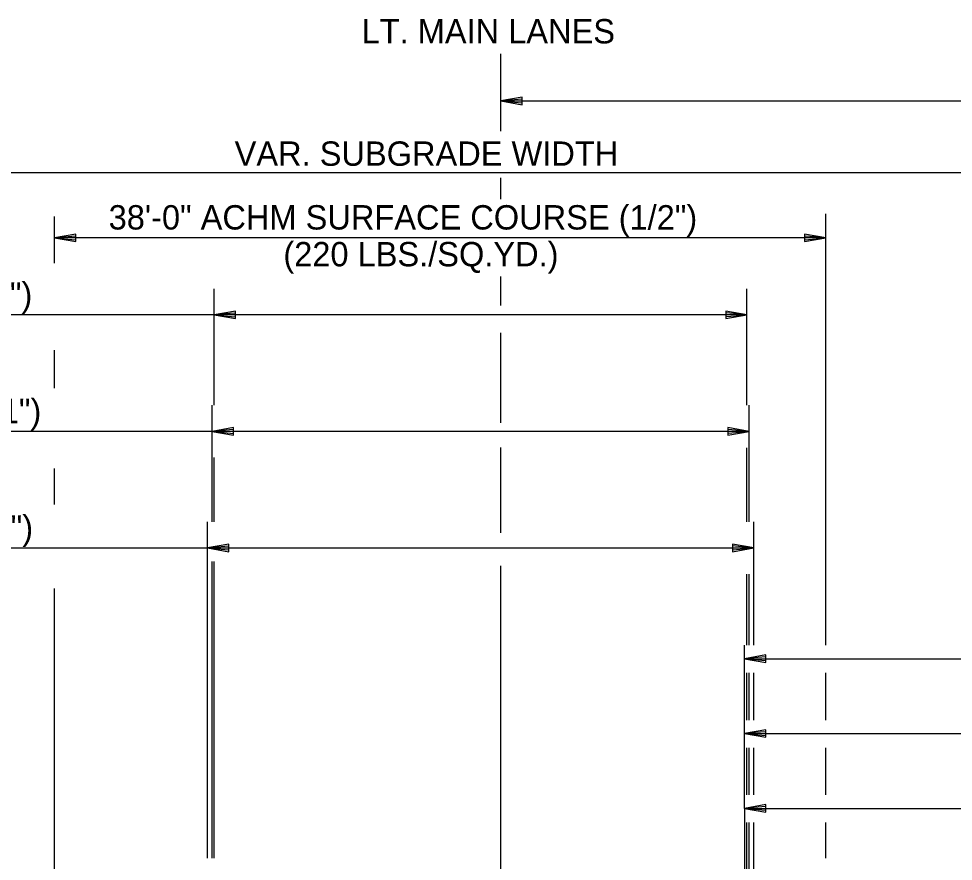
# Model space of a CAD drawing. Extents: x 1734743 to 1735935, y 759845 to 763831.
# Drawn here: x 1735679.6 to 1735725.65, y 763144.96 to 763186.46 of the extents above; entities that cross this region are included whole.
import ezdxf

# ---------------------------------------------------------------- set-up
doc = ezdxf.new("R2010")
doc.units = 0
for name, color, linetype in [('19', 7, 'Continuous'), ('7', 7, 'Continuous'), ('9', 7, 'Continuous')]:
    doc.layers.add(name, color=color, linetype=linetype)

msp = doc.modelspace()

# ---------------------------------------------------------------- linework, layer by layer
at = {"layer": '19'}
for p, q in [((1735704.411, 763182.59), (1735703.361, 763182.406)), ((1735703.361, 763182.406), (1735704.411, 763182.222)), ((1735704.411, 763182.493), (1735703.641, 763182.432)), ((1735703.641, 763182.38), (1735704.411, 763182.31)), ((1735704.411, 763182.222), (1735704.411, 763182.59)), ((1735664.974, 763178.875), (1735735.568, 763178.875)), ((1735719.358, 763155.596), (1735719.358, 763176.851)), ((1735681.361, 763174.418), (1735681.361, 763176.708)), ((1735682.411, 763175.846), (1735681.361, 763175.662)), ((1735719.358, 763175.666), (1735681.361, 763175.662)), ((1735681.361, 763175.662), (1735682.411, 763175.478)), ((1735682.411, 763175.75), (1735681.641, 763175.688)), ((1735681.641, 763175.636), (1735682.411, 763175.566)), ((1735682.411, 763175.478), (1735682.411, 763175.846)), ((1735718.308, 763175.85), (1735718.308, 763175.482)), ((1735719.358, 763175.666), (1735718.308, 763175.85)), ((1735719.078, 763175.692), (1735718.308, 763175.754)), ((1735718.308, 763175.482), (1735719.358, 763175.666)), ((1735718.308, 763175.57), (1735719.078, 763175.64)), ((1735689.234, 763167.415), (1735689.234, 763173.156)), ((1735715.481, 763168.719), (1735715.481, 763173.156)), ((1735715.481, 763171.872), (1735651.573, 763171.872)), ((1735690.284, 763172.056), (1735689.234, 763171.872)), ((1735689.234, 763171.872), (1735690.284, 763171.688)), ((1735690.284, 763171.96), (1735689.514, 763171.899)), ((1735689.514, 763171.846), (1735690.284, 763171.776)), ((1735690.284, 763171.688), (1735690.284, 763172.056)), ((1735714.431, 763172.056), (1735714.431, 763171.689)), ((1735715.481, 763171.872), (1735714.431, 763172.056)), ((1735715.201, 763171.899), (1735714.431, 763171.969)), ((1735714.431, 763171.689), (1735715.481, 763171.872)), ((1735714.431, 763171.785), (1735715.201, 763171.846)), ((1735681.361, 763168.26), (1735681.361, 763170.128)), ((1735715.481, 763167.415), (1735715.481, 763168.719)), ((1735689.128, 763161.675), (1735689.128, 763167.415)), ((1735715.583, 763161.675), (1735715.583, 763167.415)), ((1735690.178, 763166.315), (1735689.128, 763166.132)), ((1735690.178, 763166.219), (1735689.408, 763166.158)), ((1735690.178, 763165.948), (1735690.178, 763166.315)), ((1735714.533, 763166.315), (1735714.533, 763165.948)), ((1735715.583, 763166.132), (1735714.533, 763166.315)), ((1735715.303, 763166.158), (1735714.533, 763166.228)), ((1735715.583, 763166.132), (1735651.467, 763166.132)), ((1735689.128, 763166.132), (1735690.178, 763165.948)), ((1735689.408, 763166.105), (1735690.178, 763166.035)), ((1735714.533, 763165.948), (1735715.583, 763166.132)), ((1735714.533, 763166.044), (1735715.303, 763166.105)), ((1735715.481, 763161.675), (1735715.481, 763165.322)), ((1735689.234, 763161.675), (1735689.234, 763164.848)), ((1735681.361, 763162.532), (1735681.361, 763164.302)), ((1735688.897, 763145.117), (1735688.897, 763161.675)), ((1735715.81, 763155.596), (1735715.81, 763161.675)), ((1735651.467, 763160.391), (1735715.81, 763160.391)), ((1735689.947, 763160.575), (1735688.897, 763160.391)), ((1735688.897, 763160.391), (1735689.947, 763160.207)), ((1735689.947, 763160.478), (1735689.177, 763160.417)), ((1735689.177, 763160.365), (1735689.947, 763160.295)), ((1735689.947, 763160.207), (1735689.947, 763160.575)), ((1735714.76, 763160.575), (1735714.76, 763160.207)), ((1735715.81, 763160.391), (1735714.76, 763160.575)), ((1735715.53, 763160.417), (1735714.76, 763160.487)), ((1735714.76, 763160.207), (1735715.81, 763160.391)), ((1735714.76, 763160.303), (1735715.53, 763160.365)), ((1735689.128, 763145.117), (1735689.128, 763159.731)), ((1735689.234, 763145.117), (1735689.234, 763159.731)), ((1735715.481, 763155.596), (1735715.481, 763159.107)), ((1735715.583, 763155.596), (1735715.583, 763159.107)), ((1735681.361, 763138.637), (1735681.361, 763158.388)), ((1735715.361, 763147.564), (1735715.361, 763155.596)), ((1735716.411, 763155.121), (1735715.361, 763154.937)), ((1735715.361, 763154.937), (1735795.361, 763154.937)), ((1735715.361, 763154.937), (1735716.411, 763154.753)), ((1735716.411, 763155.025), (1735715.641, 763154.963)), ((1735715.641, 763154.911), (1735716.411, 763154.841)), ((1735716.411, 763154.753), (1735716.411, 763155.121)), ((1735715.481, 763151.91), (1735715.481, 763154.239)), ((1735715.583, 763151.91), (1735715.583, 763154.239)), ((1735715.81, 763151.91), (1735715.81, 763154.239)), ((1735719.358, 763151.91), (1735719.358, 763154.239)), ((1735716.411, 763151.434), (1735715.361, 763151.251)), ((1735715.361, 763151.251), (1735716.411, 763151.067)), ((1735715.361, 763151.251), (1735755.361, 763151.251)), ((1735716.411, 763151.338), (1735715.641, 763151.277)), ((1735715.641, 763151.224), (1735716.411, 763151.154)), ((1735716.411, 763151.067), (1735716.411, 763151.434)), ((1735715.481, 763148.223), (1735715.481, 763150.552)), ((1735715.583, 763148.223), (1735715.583, 763150.552)), ((1735715.81, 763148.223), (1735715.81, 763150.552)), ((1735719.358, 763148.223), (1735719.358, 763150.552)), ((1735716.411, 763147.748), (1735715.361, 763147.564)), ((1735715.361, 763147.564), (1735716.411, 763147.38)), ((1735715.361, 763147.564), (1735745.361, 763147.564)), ((1735715.361, 763128.196), (1735715.371, 763147.562)), ((1735716.411, 763147.651), (1735715.641, 763147.59)), ((1735715.641, 763147.538), (1735716.411, 763147.468)), ((1735716.411, 763147.38), (1735716.411, 763147.748)), ((1735715.481, 763144.184), (1735715.481, 763146.865)), ((1735715.583, 763144.184), (1735715.583, 763146.865)), ((1735715.81, 763144.184), (1735715.81, 763146.865)), ((1735719.358, 763145.117), (1735719.358, 763146.865))]:
    msp.add_line(p, q, dxfattribs=at)
at = {"layer": '7'}
for p, q in [((1735703.361, 763180.918), (1735703.361, 763184.722)), ((1735703.361, 763177.571), (1735703.361, 763178.621)), ((1735703.361, 763172.333), (1735703.361, 763173.763)), ((1735703.361, 763166.55), (1735703.361, 763170.991)), ((1735703.361, 763161.128), (1735703.361, 763165.334)), ((1735703.361, 763138.837), (1735703.361, 763159.508))]:
    msp.add_line(p, q, dxfattribs=at)
at = {"layer": '9'}
msp.add_line((1735703.361, 763182.406), (1735755.363, 763182.406), dxfattribs=at)

# ---------------------------------------------------------------- texts
at = {"layer": '19'}
for s, p in [('LT. MAIN LANES', (1735696.494, 763185.24)), ('VAR. SUBGRADE WIDTH', (1735690.239, 763179.213)), ('38\'-0" ACHM SURFACE COURSE (1/2")', (1735684.031, 763176.074)), ('(220 LBS./SQ.YD.)', (1735692.639, 763174.261)), ('26\'-3" ACHM SURFACE COURSE (1/2")', (1735651.273, 763172.277)), ('26\'-5 1/2" ACHM BINDER COURSE (1")', (1735651.982, 763166.536)), ('26\'-11" ACHM BASE COURSE (1 1/2")', (1735652.468, 763160.796))]:
    msp.add_text(s, height=1.2, dxfattribs=at).set_placement(p)

doc.saveas('drawing.dxf')
